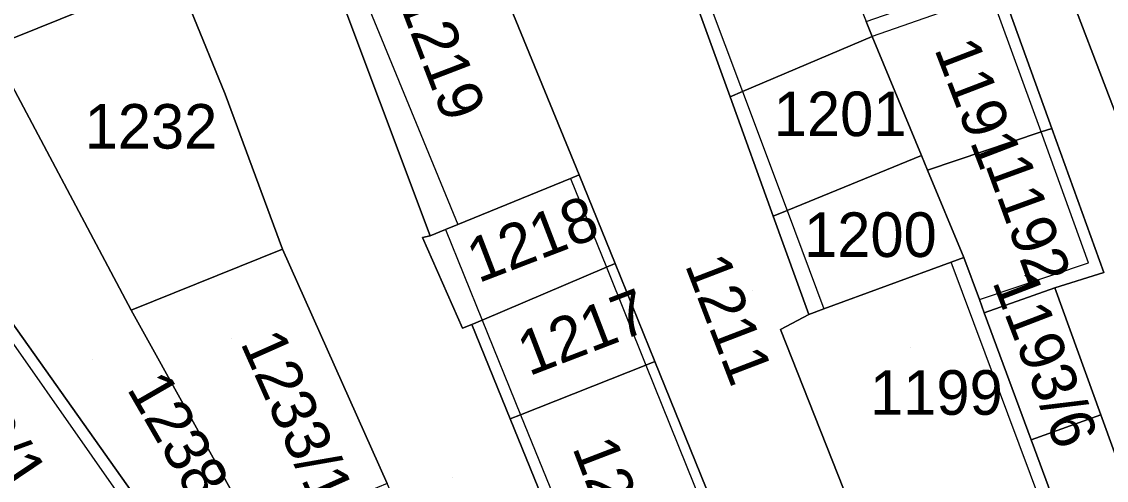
# Model space of a CAD drawing. Extents: x -263943 to -261149, y -1236934 to -1230686.
# Drawn here: x -262965.33 to -262916.7, y -1235440.13 to -1235419.55 of the extents above; entities that cross this region are included whole.
import ezdxf

# ---------------------------------------------------------------- set-up
doc = ezdxf.new("R2010")
doc.units = 0
for name, color, linetype in [('body_kn', 7, 'Continuous'), ('kladpar_druhypozemkov', 7, 'Continuous'), ('kladpar_hranice', 7, 'Continuous'), ('kladpar_parcelnecisla', 7, 'Continuous'), ('kladpar_plochy', 7, 'Continuous'), ('zappar_hrandruhpozemk', 7, 'Continuous')]:
    doc.layers.add(name, color=color, linetype=linetype)

msp = doc.modelspace()

# ---------------------------------------------------------------- linework, layer by layer
at = {"layer": 'body_kn'}
for p, q in [((-262927.19, -1235420.22), (-262927.19, -1235420.22)), ((-262933.01, -1235422.68), (-262933.01, -1235422.68)), ((-262933.01, -1235422.68), (-262933.01, -1235422.68)), ((-262956.21, -1235422.81), (-262956.21, -1235422.81)), ((-262956.21, -1235422.81), (-262956.21, -1235422.81)), ((-262933.57, -1235422.92), (-262933.57, -1235422.92)), ((-262919.62, -1235424.5), (-262919.62, -1235424.5)), ((-262919.62, -1235424.5), (-262919.62, -1235424.5)), ((-262919.14, -1235424.34), (-262919.14, -1235424.34)), ((-262924.98, -1235425.56), (-262924.98, -1235425.56)), ((-262940.72, -1235426.59), (-262940.72, -1235426.59)), ((-262940.72, -1235426.59), (-262940.72, -1235426.59)), ((-262940.33, -1235426.43), (-262940.33, -1235426.43)), ((-262924.71, -1235426.21), (-262924.71, -1235426.21)), ((-262931.01, -1235428.03), (-262931.01, -1235428.03)), ((-262931.01, -1235428.03), (-262931.01, -1235428.03)), ((-262931.63, -1235428.28), (-262931.63, -1235428.28)), ((-262931.63, -1235428.28), (-262931.63, -1235428.28)), ((-262946.33, -1235428.88), (-262946.33, -1235428.88)), ((-262946.33, -1235428.88), (-262946.33, -1235428.88)), ((-262945.78, -1235428.65), (-262945.78, -1235428.65)), ((-262945.78, -1235428.65), (-262945.78, -1235428.65)), ((-262947.36, -1235429.24), (-262947.36, -1235429.24)), ((-262947.02, -1235429.16), (-262947.02, -1235429.16)), ((-262953.64, -1235429.76), (-262953.64, -1235429.76)), ((-262939.11, -1235430.57), (-262939.11, -1235430.57)), ((-262939.11, -1235430.57), (-262939.11, -1235430.57)), ((-262938.72, -1235430.4), (-262938.72, -1235430.4)), ((-262923.65, -1235430.35), (-262923.65, -1235430.35)), ((-262923.65, -1235430.35), (-262923.65, -1235430.35)), ((-262923.09, -1235430.14), (-262923.09, -1235430.14)), ((-262917.49, -1235430.38), (-262917.49, -1235430.38)), ((-262916.81, -1235430.8), (-262916.81, -1235430.8)), ((-262919.01, -1235431.49), (-262919.01, -1235431.49)), ((-262919.01, -1235431.49), (-262919.01, -1235431.49)), ((-262922.39, -1235432.02), (-262922.39, -1235432.02)), ((-262922.39, -1235432.02), (-262922.39, -1235432.02)), ((-262960.42, -1235432.49), (-262960.42, -1235432.49)), ((-262929.36, -1235432.44), (-262929.36, -1235432.44)), ((-262944.68, -1235432.94), (-262944.68, -1235432.94)), ((-262944.68, -1235432.94), (-262944.68, -1235432.94)), ((-262930.04, -1235432.69), (-262930.04, -1235432.69)), ((-262922.17, -1235432.62), (-262922.17, -1235432.62)), ((-262922.17, -1235432.62), (-262922.17, -1235432.62)), ((-262945.57, -1235433.31), (-262945.57, -1235433.31)), ((-262945.14, -1235433.14), (-262945.14, -1235433.14)), ((-262945.14, -1235433.14), (-262945.14, -1235433.14)), ((-262931.31, -1235433.37), (-262931.31, -1235433.37)), ((-262936.94, -1235434.8), (-262936.94, -1235434.8)), ((-262937.34, -1235434.96), (-262937.34, -1235434.96)), ((-262937.34, -1235434.96), (-262937.34, -1235434.96)), ((-262943.42, -1235437.37), (-262943.42, -1235437.37)), ((-262942.96, -1235437.19), (-262942.96, -1235437.19)), ((-262942.96, -1235437.19), (-262942.96, -1235437.19)), ((-262916.94, -1235437.19), (-262916.94, -1235437.19)), ((-262920.07, -1235438.31), (-262920.07, -1235438.31))]:
    msp.add_line(p, q, dxfattribs=at)
at = {"layer": 'kladpar_druhypozemkov'}
for p, q in [((-262946.1, -1235419.89), (-262946.1, -1235419.89)), ((-262922, -1235421.99), (-262922, -1235421.99)), ((-262959.83, -1235423.15), (-262959.83, -1235423.15)), ((-262929.9, -1235422.89), (-262929.9, -1235422.89)), ((-262927.54, -1235428.14), (-262927.54, -1235428.14)), ((-262943.4, -1235428.49), (-262943.4, -1235428.49)), ((-262919.3, -1235428.19), (-262919.3, -1235428.19)), ((-262932.58, -1235431.6), (-262932.58, -1235431.6)), ((-262941, -1235432.79), (-262941, -1235432.79)), ((-262955.93, -1235433.75), (-262955.93, -1235433.75)), ((-262925.5, -1235434.19), (-262925.5, -1235434.19)), ((-262962.15, -1235434.7), (-262962.15, -1235434.7)), ((-262918.44, -1235434.76), (-262918.44, -1235434.76)), ((-262946, -1235439.99), (-262946, -1235439.99)), ((-262938.04, -1235439.97), (-262938.04, -1235439.97))]:
    msp.add_line(p, q, dxfattribs=at)
at = {"layer": 'kladpar_hranice'}
for points in [[(-262928.07, -1235382.5), (-262927.03, -1235384.96), (-262918.75, -1235404.44), (-262916.37, -1235410.76), (-262915.11, -1235414.1), (-262913.82, -1235417.51), (-262911.74, -1235423.02), (-262909.88, -1235427.97), (-262908.94, -1235430.48), (-262909.5, -1235430.69), (-262913.08, -1235432.07), (-262921.88, -1235409.02), (-262923.32, -1235409.62), (-262928.96, -1235395.64), (-262937, -1235374.96), (-262938.27, -1235375.39), (-262940.75, -1235369.37), (-262942.63, -1235363.69)], [(-262959.63, -1235414.42), (-262958.44, -1235417.35), (-262966.7, -1235420.68), (-262966.99, -1235420.8), (-262967.9, -1235419.14), (-262980.56, -1235396.06), (-262970.22, -1235390.61), (-262963.9, -1235405.36), (-262962.96, -1235407.48), (-262959.63, -1235414.42)], [(-262921.88, -1235409.02), (-262913.08, -1235432.07), (-262914.4, -1235432.58), (-262914.85, -1235432.75), (-262909.24, -1235447.84)], [(-262945.78, -1235428.65), (-262946.33, -1235428.88), (-262947.02, -1235429.16), (-262951.56, -1235417.04), (-262950.71, -1235416.62), (-262945.29, -1235414.32), (-262940.33, -1235426.43), (-262940.72, -1235426.59), (-262945.78, -1235428.65)], [(-262912.82, -1235480.05), (-262917.9, -1235481.84), (-262918.27, -1235480.92), (-262921.79, -1235472.23), (-262925.26, -1235463.66), (-262928.69, -1235455.2), (-262932.82, -1235444.99), (-262936.94, -1235434.8), (-262938.72, -1235430.4), (-262940.33, -1235426.43), (-262945.29, -1235414.32)], [(-262933.01, -1235422.68), (-262933.57, -1235422.92), (-262935.56, -1235417.4), (-262935.07, -1235417.2), (-262929.34, -1235414.87), (-262927.46, -1235419.55), (-262927.19, -1235420.22), (-262933.01, -1235422.68)], [(-262956.21, -1235422.81), (-262953.64, -1235429.76), (-262960.42, -1235432.49), (-262966.7, -1235420.68), (-262958.44, -1235417.35), (-262957.93, -1235418.59), (-262957.75, -1235419.04), (-262956.21, -1235422.81)], [(-262951.56, -1235417.04), (-262947.02, -1235429.16), (-262947.36, -1235429.24), (-262945.57, -1235433.31), (-262945.14, -1235433.14)], [(-262935.56, -1235417.4), (-262933.57, -1235422.92), (-262931.63, -1235428.28), (-262930.04, -1235432.69), (-262931.31, -1235433.37), (-262927.72, -1235442.44), (-262926.02, -1235441.75), (-262924.48, -1235445.97), (-262924.99, -1235446.16), (-262924.05, -1235448.78), (-262919.47, -1235461.54), (-262916.15, -1235470.77)], [(-262919.62, -1235424.5), (-262924.71, -1235426.21), (-262924.98, -1235425.56), (-262927.19, -1235420.22), (-262927.46, -1235419.55), (-262921.85, -1235417.59), (-262921.6, -1235417.5), (-262919.14, -1235424.34), (-262919.62, -1235424.5)], [(-262909.24, -1235447.84), (-262909.88, -1235448.08), (-262906.61, -1235456.8), (-262903.25, -1235465.76), (-262899.68, -1235475.28), (-262902.72, -1235476.37), (-262902.91, -1235475.85), (-262906.1, -1235467.07), (-262907.57, -1235463.01), (-262907.11, -1235462.83), (-262909, -1235457.58), (-262909.48, -1235457.73), (-262911.14, -1235453.16), (-262912.65, -1235449.02), (-262916.94, -1235437.19), (-262919.01, -1235431.49), (-262916.81, -1235430.8), (-262919.14, -1235424.34), (-262921.6, -1235417.5)], [(-262950.87, -1235452.84), (-262947.38, -1235460.65), (-262944.89, -1235466.22), (-262947.49, -1235467.99), (-262942.82, -1235478.02), (-262939.2, -1235485.83), (-262943.02, -1235478.13), (-262948, -1235468.07), (-262950.21, -1235463.4), (-262953.13, -1235457.23), (-262956.06, -1235451.05), (-262956.46, -1235450.2), (-262957.6, -1235445.57), (-262957.16, -1235445.2), (-262970.2, -1235426.82), (-262967.66, -1235425.12), (-262970.93, -1235419.41), (-262967.9, -1235419.14), (-262966.99, -1235420.8), (-262966.7, -1235420.68), (-262960.42, -1235432.49), (-262954.79, -1235442.65), (-262955.3, -1235442.91), (-262950.87, -1235452.84)], [(-262945.14, -1235433.14), (-262943.42, -1235437.37), (-262939.28, -1235447.56), (-262935.15, -1235457.72), (-262931.64, -1235466.35), (-262928.23, -1235474.73), (-262924.43, -1235484.05), (-262928.75, -1235485.16), (-262930, -1235482.84), (-262930.12, -1235482.62), (-262934.09, -1235473.78), (-262941.07, -1235458.23), (-262944.6, -1235450.17), (-262948.94, -1235440.27), (-262953.64, -1235429.76), (-262956.21, -1235422.81), (-262957.75, -1235419.04)], [(-262931.63, -1235428.28), (-262933.57, -1235422.92), (-262933.01, -1235422.68), (-262927.19, -1235420.22), (-262924.98, -1235425.56), (-262931.01, -1235428.03), (-262931.63, -1235428.28)], [(-262961.15, -1235452.34), (-262964.59, -1235447.25), (-262968.63, -1235441.27), (-262972.77, -1235435.14), (-262980.05, -1235424.38), (-262979.69, -1235424.12), (-262975.45, -1235430.31), (-262970.57, -1235427.06), (-262970.2, -1235426.82), (-262957.16, -1235445.2), (-262957.6, -1235445.57), (-262956.46, -1235450.2), (-262961.15, -1235452.34)], [(-262919.01, -1235431.49), (-262922.17, -1235432.62), (-262922.39, -1235432.02), (-262923.09, -1235430.14), (-262924.71, -1235426.21), (-262919.62, -1235424.5), (-262919.14, -1235424.34), (-262916.81, -1235430.8), (-262919.01, -1235431.49)], [(-262923.65, -1235430.35), (-262929.36, -1235432.44), (-262930.04, -1235432.69), (-262931.63, -1235428.28), (-262931.01, -1235428.03), (-262924.98, -1235425.56), (-262924.71, -1235426.21), (-262923.09, -1235430.14), (-262923.65, -1235430.35)], [(-262939.11, -1235430.57), (-262944.68, -1235432.94), (-262945.14, -1235433.14), (-262945.57, -1235433.31), (-262947.36, -1235429.24), (-262947.02, -1235429.16), (-262946.33, -1235428.88), (-262945.78, -1235428.65), (-262940.72, -1235426.59), (-262940.33, -1235426.43), (-262938.72, -1235430.4), (-262939.11, -1235430.57)], [(-262954.79, -1235442.65), (-262960.42, -1235432.49), (-262953.64, -1235429.76), (-262948.94, -1235440.27), (-262949.37, -1235440.45), (-262954.79, -1235442.65)], [(-262937.34, -1235434.96), (-262942.96, -1235437.19), (-262943.42, -1235437.37), (-262945.14, -1235433.14), (-262944.68, -1235432.94), (-262939.11, -1235430.57), (-262938.72, -1235430.4), (-262936.94, -1235434.8), (-262937.34, -1235434.96)], [(-262922.17, -1235432.62), (-262920.07, -1235438.31), (-262918.14, -1235443.53), (-262918.66, -1235443.73), (-262924.48, -1235445.97), (-262926.02, -1235441.75), (-262927.72, -1235442.44), (-262931.31, -1235433.37), (-262930.04, -1235432.69), (-262929.36, -1235432.44), (-262923.65, -1235430.35), (-262923.09, -1235430.14), (-262922.39, -1235432.02), (-262922.17, -1235432.62)], [(-262922.17, -1235432.62), (-262919.01, -1235431.49), (-262916.94, -1235437.19), (-262920.07, -1235438.31), (-262922.17, -1235432.62)], [(-262933.23, -1235445.15), (-262938.83, -1235447.38), (-262939.28, -1235447.56), (-262943.42, -1235437.37), (-262942.96, -1235437.19), (-262937.34, -1235434.96), (-262936.94, -1235434.8), (-262932.82, -1235444.99), (-262933.23, -1235445.15)], [(-262917.12, -1235446.28), (-262918.14, -1235443.53), (-262920.07, -1235438.31), (-262916.94, -1235437.19), (-262912.65, -1235449.02), (-262915.73, -1235450.05), (-262917.12, -1235446.28)]]:
    msp.add_lwpolyline(points, dxfattribs=at)
at = {"layer": 'kladpar_plochy'}
for points in [[(-262935.08, -1235360.72), (-262930.73, -1235371.9), (-262932.08, -1235372.58), (-262928.07, -1235382.5), (-262927.03, -1235384.96), (-262918.75, -1235404.44), (-262916.37, -1235410.76), (-262915.11, -1235414.1), (-262913.82, -1235417.51), (-262911.74, -1235423.02), (-262909.88, -1235427.97), (-262908.94, -1235430.48), (-262909.5, -1235430.69), (-262913.08, -1235432.07), (-262921.88, -1235409.02), (-262923.32, -1235409.62), (-262928.96, -1235395.64), (-262937, -1235374.96), (-262938.27, -1235375.39), (-262940.75, -1235369.37), (-262942.63, -1235363.69)], [(-262921.88, -1235409.02), (-262913.08, -1235432.07), (-262914.4, -1235432.58), (-262914.85, -1235432.75), (-262909.24, -1235447.84), (-262909.88, -1235448.08), (-262906.61, -1235456.8), (-262903.25, -1235465.76), (-262899.68, -1235475.28), (-262902.72, -1235476.37), (-262902.91, -1235475.85), (-262906.1, -1235467.07), (-262907.57, -1235463.01), (-262907.11, -1235462.83), (-262909, -1235457.58), (-262909.48, -1235457.73), (-262911.14, -1235453.16), (-262912.65, -1235449.02), (-262916.94, -1235437.19), (-262919.01, -1235431.49), (-262916.81, -1235430.8), (-262919.14, -1235424.34), (-262921.6, -1235417.5)], [(-262912.82, -1235480.05), (-262917.9, -1235481.84), (-262918.27, -1235480.92), (-262921.79, -1235472.23), (-262925.26, -1235463.66), (-262928.69, -1235455.2), (-262932.82, -1235444.99), (-262936.94, -1235434.8), (-262938.72, -1235430.4), (-262940.33, -1235426.43), (-262945.29, -1235414.32)], [(-262951.56, -1235417.04), (-262947.02, -1235429.16), (-262947.36, -1235429.24), (-262945.57, -1235433.31), (-262945.14, -1235433.14), (-262943.42, -1235437.37), (-262939.28, -1235447.56), (-262935.15, -1235457.72), (-262931.64, -1235466.35), (-262928.23, -1235474.73), (-262924.43, -1235484.05), (-262928.75, -1235485.16), (-262930, -1235482.84), (-262930.12, -1235482.62), (-262934.09, -1235473.78), (-262941.07, -1235458.23), (-262944.6, -1235450.17), (-262948.94, -1235440.27), (-262953.64, -1235429.76), (-262956.21, -1235422.81), (-262957.75, -1235419.04)], [(-262935.56, -1235417.4), (-262933.57, -1235422.92), (-262931.63, -1235428.28), (-262930.04, -1235432.69), (-262931.31, -1235433.37), (-262927.72, -1235442.44), (-262926.02, -1235441.75), (-262924.48, -1235445.97), (-262924.99, -1235446.16), (-262924.05, -1235448.78), (-262919.47, -1235461.54), (-262916.15, -1235470.77)]]:
    msp.add_lwpolyline(points, dxfattribs=at)
for points in [[(-262959.63, -1235414.42), (-262958.44, -1235417.35), (-262966.7, -1235420.68), (-262966.99, -1235420.8), (-262967.9, -1235419.14), (-262980.56, -1235396.06), (-262970.22, -1235390.61), (-262963.9, -1235405.36), (-262962.96, -1235407.48)], [(-262945.78, -1235428.65), (-262946.33, -1235428.88), (-262947.02, -1235429.16), (-262951.56, -1235417.04), (-262950.71, -1235416.62), (-262945.29, -1235414.32), (-262940.33, -1235426.43), (-262940.72, -1235426.59)], [(-262933.01, -1235422.68), (-262933.57, -1235422.92), (-262935.56, -1235417.4), (-262935.07, -1235417.2), (-262929.34, -1235414.87), (-262927.46, -1235419.55), (-262927.19, -1235420.22)], [(-262956.21, -1235422.81), (-262953.64, -1235429.76), (-262960.42, -1235432.49), (-262966.7, -1235420.68), (-262958.44, -1235417.35), (-262957.93, -1235418.59), (-262957.75, -1235419.04)], [(-262919.62, -1235424.5), (-262924.71, -1235426.21), (-262924.98, -1235425.56), (-262927.19, -1235420.22), (-262927.46, -1235419.55), (-262921.85, -1235417.59), (-262921.6, -1235417.5), (-262919.14, -1235424.34)], [(-262950.87, -1235452.84), (-262947.38, -1235460.65), (-262944.89, -1235466.22), (-262947.49, -1235467.99), (-262942.82, -1235478.02), (-262939.2, -1235485.83), (-262943.02, -1235478.13), (-262948, -1235468.07), (-262950.21, -1235463.4), (-262953.13, -1235457.23), (-262956.06, -1235451.05), (-262956.46, -1235450.2), (-262957.6, -1235445.57), (-262957.16, -1235445.2), (-262970.2, -1235426.82), (-262967.66, -1235425.12), (-262970.93, -1235419.41), (-262967.9, -1235419.14), (-262966.99, -1235420.8), (-262966.7, -1235420.68), (-262960.42, -1235432.49), (-262954.79, -1235442.65), (-262955.3, -1235442.91)], [(-262931.63, -1235428.28), (-262933.57, -1235422.92), (-262933.01, -1235422.68), (-262927.19, -1235420.22), (-262924.98, -1235425.56), (-262931.01, -1235428.03)], [(-262961.15, -1235452.34), (-262964.59, -1235447.25), (-262968.63, -1235441.27), (-262972.77, -1235435.14), (-262980.05, -1235424.38), (-262979.69, -1235424.12), (-262975.45, -1235430.31), (-262970.57, -1235427.06), (-262970.2, -1235426.82), (-262957.16, -1235445.2), (-262957.6, -1235445.57), (-262956.46, -1235450.2)], [(-262919.01, -1235431.49), (-262922.17, -1235432.62), (-262922.39, -1235432.02), (-262923.09, -1235430.14), (-262924.71, -1235426.21), (-262919.62, -1235424.5), (-262919.14, -1235424.34), (-262916.81, -1235430.8)], [(-262923.65, -1235430.35), (-262929.36, -1235432.44), (-262930.04, -1235432.69), (-262931.63, -1235428.28), (-262931.01, -1235428.03), (-262924.98, -1235425.56), (-262924.71, -1235426.21), (-262923.09, -1235430.14)], [(-262939.11, -1235430.57), (-262944.68, -1235432.94), (-262945.14, -1235433.14), (-262945.57, -1235433.31), (-262947.36, -1235429.24), (-262947.02, -1235429.16), (-262946.33, -1235428.88), (-262945.78, -1235428.65), (-262940.72, -1235426.59), (-262940.33, -1235426.43), (-262938.72, -1235430.4)], [(-262954.79, -1235442.65), (-262960.42, -1235432.49), (-262953.64, -1235429.76), (-262948.94, -1235440.27), (-262949.37, -1235440.45)], [(-262937.34, -1235434.96), (-262942.96, -1235437.19), (-262943.42, -1235437.37), (-262945.14, -1235433.14), (-262944.68, -1235432.94), (-262939.11, -1235430.57), (-262938.72, -1235430.4), (-262936.94, -1235434.8)], [(-262922.17, -1235432.62), (-262920.07, -1235438.31), (-262918.14, -1235443.53), (-262918.66, -1235443.73), (-262924.48, -1235445.97), (-262926.02, -1235441.75), (-262927.72, -1235442.44), (-262931.31, -1235433.37), (-262930.04, -1235432.69), (-262929.36, -1235432.44), (-262923.65, -1235430.35), (-262923.09, -1235430.14), (-262922.39, -1235432.02)], [(-262922.17, -1235432.62), (-262919.01, -1235431.49), (-262916.94, -1235437.19), (-262920.07, -1235438.31)], [(-262933.23, -1235445.15), (-262938.83, -1235447.38), (-262939.28, -1235447.56), (-262943.42, -1235437.37), (-262942.96, -1235437.19), (-262937.34, -1235434.96), (-262936.94, -1235434.8), (-262932.82, -1235444.99)], [(-262917.12, -1235446.28), (-262918.14, -1235443.53), (-262920.07, -1235438.31), (-262916.94, -1235437.19), (-262912.65, -1235449.02), (-262915.73, -1235450.05)]]:
    msp.add_lwpolyline(points, close=True, dxfattribs=at)
at = {"layer": 'zappar_hrandruhpozemk'}
for p, q in [((-262950.71, -1235416.62), (-262945.78, -1235428.65)), ((-262935.07, -1235417.2), (-262933.01, -1235422.68)), ((-262921.85, -1235418.35), (-262927.19, -1235420.22)), ((-262919.62, -1235424.5), (-262921.85, -1235418.35)), ((-262933.01, -1235422.68), (-262931.01, -1235428.03)), ((-262917.49, -1235430.38), (-262919.62, -1235424.5)), ((-262940.72, -1235426.59), (-262939.11, -1235430.57)), ((-262931.01, -1235428.03), (-262929.36, -1235432.44)), ((-262946.33, -1235428.88), (-262944.68, -1235432.94)), ((-262939.11, -1235430.57), (-262937.34, -1235434.96)), ((-262918.66, -1235443.73), (-262923.65, -1235430.35)), ((-262922.39, -1235432.02), (-262917.49, -1235430.38)), ((-262944.68, -1235432.94), (-262942.96, -1235437.19)), ((-262937.34, -1235434.96), (-262933.23, -1235445.15)), ((-262942.96, -1235437.19), (-262938.83, -1235447.38))]:
    msp.add_line(p, q, dxfattribs=at)
msp.add_lwpolyline([(-262975.45, -1235430.31), (-262962.58, -1235448.34), (-262957.92, -1235445.12), (-262970.57, -1235427.06)], dxfattribs=at)

# ---------------------------------------------------------------- texts
at = {"layer": 'kladpar_parcelnecisla'}
for s, rotation, p in [('1219', 291, (-262948.466, -1235418.609)), ('1191', 291, (-262924.428, -1235420.772)), ('1192', 290, (-262922.143, -1235425.958)), ('1218', 21, (-262944.854, -1235431.294)), ('1211', 291, (-262935.609, -1235430.461)), ('1193/6', 291, (-262921.825, -1235431.219)), ('1217', 21, (-262942.587, -1235435.469)), ('1239/1', 304, (-262970.299, -1235434.121)), ('1233/1', 294, (-262955.542, -1235433.958)), ('1238/1', 300, (-262960.642, -1235436.018)), ('1216', 291, (-262940.656, -1235438.659))]:
    msp.add_text(s, height=2, rotation=rotation, dxfattribs=at).set_placement(p)
for s, p in [('1201', (-262931.609, -1235424.69)), ('1232', (-262962.506, -1235425.25)), ('1200', (-262930.25, -1235430.11)), ('1199', (-262927.291, -1235437.19))]:
    msp.add_text(s, height=2, dxfattribs=at).set_placement(p)

doc.saveas('drawing.dxf')
